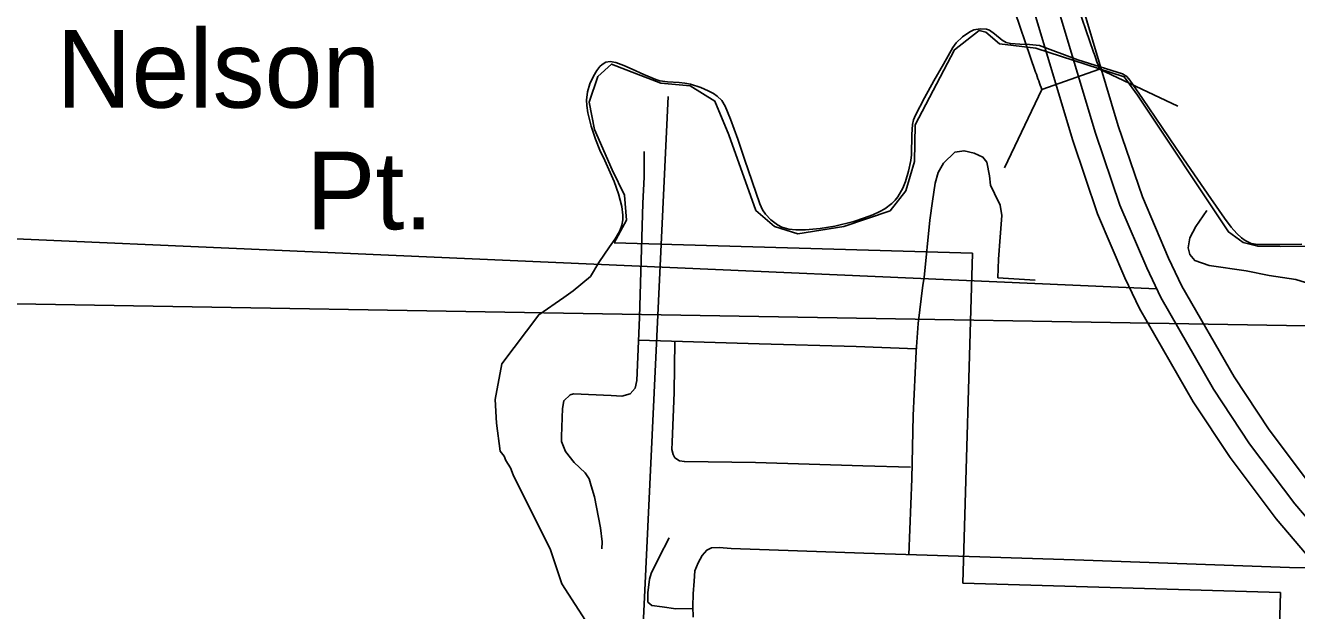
# Model space of a CAD drawing. Extents: x 1219626 to 1426462, y 456797 to 752399.
# Drawn here: x 1353434 to 1358743, y 549577 to 552024 of the extents above; entities that cross this region are included whole.
import ezdxf

# ---------------------------------------------------------------- set-up
doc = ezdxf.new("R2010")
doc.units = 0
for name, color, linetype in [('Bridges', 7, 'Continuous'), ('County Routes Highway Center Lines', 7, 'Continuous'), ('Geographic Features Text', 7, 'Continuous'), ('Lakes and Ponds', 7, 'Continuous'), ('Local Roads Paved', 7, 'Continuous'), ('Quad Borders', 7, 'Continuous'), ('Section Lines', 7, 'Continuous'), ('State Park', 7, 'Continuous'), ('State Route Divided Highway Outline and Fill', 7, 'Continuous'), ('State Routes Highway Center Lines', 7, 'Continuous')]:
    doc.layers.add(name, color=color, linetype=linetype)

msp = doc.modelspace()

# ---------------------------------------------------------------- linework, layer by layer
at = {"layer": 'Bridges'}
for p, q in [((1357417.7, 553309.5), (1357895.8, 551911.4)), ((1357417.7, 553309.5), (1357895.8, 551911.4)), ((1357175.5, 553226.6), (1357653.6, 551828.5)), ((1357653.6, 551828.5), (1357175.5, 553226.6)), ((1357920.4, 551841), (1357679.2, 551755.2)), ((1358247.2, 551685.5), (1357920.4, 551841)), ((1357523.6, 551428.3), (1357679.3, 551755.5))]:
    msp.add_line(p, q, dxfattribs=at)
for centre, radius, start, end in [((1364257.7, 554091.7), 6725.1, 198.91759, 199.55238), ((1364257.7, 554091.7), 6725.1, 198.91759, 199.55238), ((1365137.1, 554399.6), 7912.9, 198.96103, 199.52367), ((1365137.1, 554399.6), 7912.9, 198.96103, 199.52367)]:
    msp.add_arc(centre, radius, start, end, dxfattribs=at)
at = {"layer": 'County Routes Highway Center Lines'}
msp.add_lwpolyline([(1346723.1, 551424.7), (1358158.6, 550923.1)], dxfattribs=at)
at = {"layer": 'Lakes and Ponds'}
for points in [[(1355683.4, 550885.9), (1355722.1, 550913.5), (1355794, 550973.6), (1355829.2, 551032.1), (1355874.1, 551098), (1355896.7, 551130.8), (1355916.4, 551164.9), (1355925.1, 551188.7), (1355928.7, 551210.6), (1355929.3, 551230.5), (1355925.2, 551266.2), (1355911.1, 551320), (1355892.6, 551371.1), (1355853.7, 551459), (1355833.5, 551502.7), (1355815.3, 551547.5), (1355797.6, 551602.8), (1355783.6, 551658.6), (1355778.8, 551688.3), (1355777.9, 551711.1), (1355781.3, 551745.4), (1355791.5, 551779.5), (1355806.5, 551812.2), (1355820.6, 551835.9), (1355832.7, 551851.4), (1355842.6, 551860.9), (1355858.9, 551870.3), (1355876.7, 551872.7), (1355899.5, 551868.2), (1355934, 551855.7), (1355967.9, 551840.9), (1356017.4, 551818.8), (1356067.1, 551797.3), (1356084.3, 551792), (1356115.7, 551787.4), (1356164, 551785), (1356188.2, 551782.7), (1356211.8, 551777.5), (1356254.5, 551763.7), (1356286.1, 551750.6), (1356308.2, 551738.6), (1356323.3, 551728), (1356342.5, 551709.2), (1356356.5, 551686.3), (1356379.1, 551631.1), (1356409.1, 551547.9), (1356437.8, 551464.3), (1356469.2, 551371.1), (1356501.2, 551277.9), (1356513.2, 551252.4), (1356525, 551234.9), (1356547.2, 551211.3), (1356574.6, 551190.7), (1356593.5, 551180.5), (1356622.4, 551171.6), (1356651.9, 551168.9), (1356692.5, 551169.7), (1356753.6, 551174.8), (1356814.5, 551184.7), (1356894.6, 551204.6), (1356933.9, 551217.4), (1356973.1, 551232.3), (1357002.9, 551245.8), (1357024, 551257.5), (1357053.1, 551279.3), (1357066.2, 551292.5), (1357078.2, 551307.6), (1357099.1, 551343.8), (1357110.3, 551371.7), (1357122.3, 551414.5), (1357131.7, 551458.3), (1357135.1, 551482.1), (1357135.7, 551567.8), (1357139, 551609.5), (1357143.7, 551629.4), (1357151.5, 551648.6), (1357189.6, 551720.4), (1357228.8, 551791.4), (1357268.1, 551861.9), (1357308.1, 551932.1), (1357321.9, 551951.3), (1357347.8, 551975.6), (1357378.4, 551996.6), (1357395.2, 552004.6), (1357422.1, 552009.9), (1357447.8, 552008.1), (1357460.6, 552003.5), (1357481.8, 551989), (1357513.1, 551962.7), (1357529.8, 551952.7), (1357548, 551948), (1357567.9, 551947), (1357587.7, 551946), (1357628.5, 551944.6), (1357669, 551940.1), (1357830.4, 551879.9)], [(1357830.4, 551879.9), (1358016.8, 551820.9), (1358034, 551809.9), (1358047.6, 551795.3), (1358100.2, 551718), (1358152.7, 551640.7), (1358240.9, 551510.8), (1358329.2, 551381), (1358385.3, 551299.5), (1358442.2, 551218.4), (1358470, 551180.8), (1358493.7, 551153.5), (1358513.2, 551135.6), (1358528.8, 551124.3), (1358553.9, 551112.2), (1358581, 551107.4), (1358673.1, 551107.8), (1358765.3, 551109.4)], [(1355801.2, 549492.9), (1355675.1, 549689.4), (1355627.2, 549831.3), (1355470.9, 550145.1), (1355459.9, 550173.8), (1355440.1, 550204.6), (1355433.5, 550222.2), (1355417.3, 550243.1), (1355401.3, 550360.2), (1355395.8, 550459.8), (1355423.5, 550609.2), (1355578.3, 550813.9), (1355683.4, 550885.9)]]:
    msp.add_lwpolyline(points, dxfattribs=at)
at = {"layer": 'Local Roads Paved'}
for points in [[(1356018.6, 551496.6), (1356018.6, 551389.1), (1356013.4, 551280.7), (1355998.7, 550802.2), (1355987.4, 550538.6), (1355980.5, 550506.5), (1355959.7, 550484), (1355925, 550473.6), (1355879.9, 550477.1), (1355723, 550484), (1355709.1, 550479.7), (1355682.3, 550454.5), (1355677.9, 550421.6), (1355672.7, 550305.4), (1355672.7, 550283.7), (1355690.1, 550242.1), (1355726.5, 550196.2), (1355771.6, 550153.7), (1355788.9, 550127.7), (1355797.6, 550098.2), (1355810.6, 550052.3), (1355835.7, 549923.1), (1355843.5, 549865), (1355840.9, 549834.7)], [(1357124.5, 549810.9), (1357135.7, 550127.7), (1357142.6, 550392.5), (1357153.9, 550660.8), (1357163, 550777.9), (1357182.1, 550938.3), (1357188.6, 550969.5), (1357211.1, 551209.2), (1357222.8, 551289.4), (1357233.2, 551364.4), (1357246.7, 551409.4), (1357269.2, 551448.5), (1357316.4, 551493.5)], [(1357316.4, 551493.5), (1357354.6, 551500), (1357397.1, 551489.6), (1357433.5, 551473.2), (1357449.1, 551451.5), (1357460.4, 551395.1), (1357464.7, 551355.3), (1357481.2, 551320.6), (1357505.4, 551272), (1357512.4, 551229.6), (1357505.4, 551138.5), (1357498.5, 551045.8), (1357495.9, 550968.6), (1357651.9, 550958.2)], [(1358368.9, 551249.5), (1358322.1, 551183.6), (1358296.9, 551135.9), (1358290, 551094.3), (1358296.9, 551066.6), (1358317.8, 551041.4), (1358378.4, 551019.8), (1358532.8, 550997.2), (1358629, 550978.1), (1358740.8, 550960.8), (1358839.6, 550931.3)], [(1357154.7, 550671.7), (1356903.8, 550680.8), (1356498.1, 550692.1), (1355994.6, 550707.2)], [(1356145.8, 550702.6), (1356143, 550489.6), (1356135.7, 550280.7), (1356134.4, 550251.2), (1356139.1, 550229.5), (1356146.9, 550216.1), (1356166, 550204), (1356186.8, 550200.5), (1356482.9, 550197), (1356932, 550182.7), (1357130.9, 550176.2)], [(1356122.7, 549881.5), (1356080.2, 549798.2), (1356048.1, 549732.4), (1356040.3, 549708.1), (1356033.4, 549651.7), (1356033.4, 549612.7), (1356050.7, 549598), (1356094.1, 549592.8), (1356151.3, 549585), (1356222.1, 549586.1)], [(1358910.3, 549818.7), (1358845.3, 549769.2), (1358812.3, 549757.1), (1358779.4, 549756.2), (1358714.4, 549757.1), (1357816.2, 549789.1), (1356935.4, 549816.9), (1356382.3, 549836.8), (1356331.2, 549840.3), (1356300, 549839.4), (1356280, 549829.9), (1356260.1, 549808.2), (1356244.5, 549777), (1356230.6, 549743.2), (1356227.1, 549699.8), (1356223.7, 549647), (1356221.9, 549594.9), (1356222.8, 549549.9)]]:
    msp.add_lwpolyline(points, dxfattribs=at)
at = {"layer": 'Quad Borders'}
for p, q in [((1378021.6, 550440.7), (1338658.1, 551109.9)), ((1338658.1, 551109.9), (1378021.6, 550440.7))]:
    msp.add_line(p, q, dxfattribs=at)
at = {"layer": 'Section Lines'}
msp.add_line((1356118.8, 551727), (1355893.4, 546972.1), dxfattribs=at)
at = {"layer": 'State Park'}
for p, q in [((1355893.4, 551115.2), (1357390.2, 551071.3)), ((1357390.2, 551071.3), (1357349.8, 549692.1)), ((1357349.8, 549692.1), (1358675.8, 549653.3)), ((1358675.8, 549653.3), (1358635.3, 548273.1))]:
    msp.add_line(p, q, dxfattribs=at)
msp.add_lwpolyline([(1359078.1, 551103.3), (1358674.3, 551099.4), (1358581.4, 551100.7), (1358519.9, 551116.5), (1358459.2, 551160.2), (1358079.2, 551732.5), (1358023.4, 551809), (1357654.8, 551928), (1357502.1, 551947.1), (1357445.8, 551995.2), (1357417, 552002.4), (1357315.2, 551921.7), (1357151, 551608.3), (1357148.1, 551454.2), (1357111.1, 551331.6), (1357045.5, 551248.9), (1356851.7, 551183.3), (1356660.7, 551151.9), (1356563.4, 551183.1), (1356485.2, 551250.5), (1356372.3, 551566.4), (1356314.2, 551707.3), (1356210.1, 551770.9), (1356087.7, 551782.3), (1355986.8, 551821.5), (1355882.4, 551862.1), (1355825.4, 551810.8), (1355788.3, 551702.4), (1355811.1, 551588.3), (1355885.3, 551420), (1355936.6, 551314.5), (1355945.1, 551208.9), (1355893.4, 551115.2)], dxfattribs=at)
at = {"layer": 'State Route Divided Highway Outline and Fill'}
for points in [[(1358814.5, 550086), (1358629.2, 550332.7), (1358482.3, 550555.1), (1358264.6, 550933), (1358208.7, 551050.7), (1358099.3, 551307.3), (1357998.8, 551603.6), (1357839.1, 552137.1)], [(1357648.7, 552075.8), (1357808.3, 551542.8), (1357912.3, 551235.9), (1358026.3, 550968.6), (1358087.3, 550840.1), (1358312, 550450), (1358465.6, 550217.4), (1358658.1, 549961.1), (1358998.4, 549560.4)]]:
    msp.add_lwpolyline(points, dxfattribs=at)
at = {"layer": 'State Routes Highway Center Lines'}
msp.add_lwpolyline([(1359071.3, 549629.1), (1358736.3, 550023.5), (1358547.4, 550275), (1358397.1, 550502.5), (1358175.9, 550886.5), (1358117.5, 551009.7), (1358005.8, 551271.6), (1357903.6, 551573.2), (1357743.9, 552106.4)], dxfattribs=at)

# ---------------------------------------------------------------- texts
at = {"layer": 'Geographic Features Text'}
for s, p in [('Nelson', (1353563.4, 551679.9)), ('Pt.', (1354605.9, 551170.9))]:
    msp.add_text(s, height=325, rotation=359.9996, dxfattribs=at).set_placement(p)

doc.saveas('drawing.dxf')
